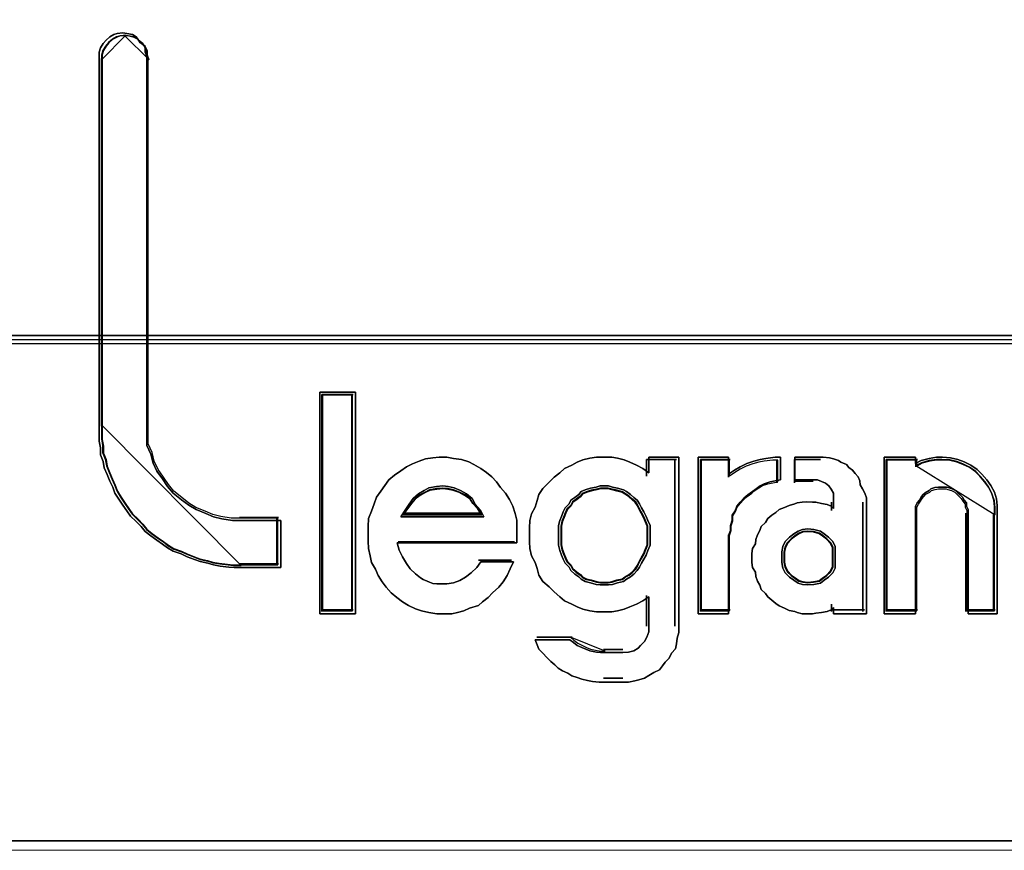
# Model space of a CAD drawing. Header units: millimetres. Extents: x -1290 to 1795, y -4192 to -1311.
# Tile 345 of 656: x 1536.36 to 1538.49, y -3719.4 to -3717.61. Entities that reach past the tile are written whole.
import ezdxf

# ---------------------------------------------------------------- set-up
doc = ezdxf.new("R2010")
doc.units = ezdxf.units.MM
doc.layers.add('30', color=7, linetype='Continuous')
doc.layers.add('45', color=7, linetype='Continuous')
doc.layers.add('Aparatura', color=7, linetype='Continuous', lineweight=13)

# ---------------------------------------------------------------- blocks, each defined once
blk = doc.blocks.new('*U241')
at = {"layer": '30', "color": 7}
for points in [[(764.797637, -586.390201), (117.203183, -586.390201), (117.203183, -587.886334), (117.203183, -589.465585), (117.203183, -592.000698), (764.797637, -592.000698), (764.797637, -589.465585), (764.797637, -587.886334), (764.797637, -586.390201)], [(764.754661, -586.431495), (117.246158, -586.431495), (117.246158, -587.905125), (117.246158, -589.460624), (117.246158, -591.957609), (764.754661, -591.957609), (764.754661, -589.460624), (764.754661, -587.905125), (764.754661, -586.431495)], [(117.203183, -591.914521), (764.797637, -591.914521), (117.203183, -591.914521)]]:
    blk.add_lwpolyline(points, close=True, dxfattribs=at)
blk = doc.blocks.new('*U244')
at = {"layer": '45', "color": 7}
for points in [[(191.095867, -588.770409), (191.144148, -588.805838), (191.168288, -588.853077), (191.168288, -588.900315), (191.186394, -588.947554), (191.186394, -592.939211), (191.186394, -593.039593), (191.186394, -593.139975), (191.22864, -593.234452), (191.25278, -593.328929), (191.295026, -593.417501), (191.355378, -593.500169), (191.409694, -593.582836), (191.470045, -593.653694), (191.560573, -593.724552), (191.639029, -593.7836), (191.717486, -593.830838), (191.820084, -593.872172), (191.904576, -593.907601), (191.995103, -593.93122), (192.109771, -593.948935), (192.212368, -593.948935), (192.628793, -593.948935), (192.628793, -594.456749), (192.212368, -594.456749), (192.127876, -594.456749), (192.067525, -594.450844), (191.976997, -594.439035), (191.904576, -594.427225), (191.844224, -594.40951), (191.759732, -594.391796), (191.699381, -594.368177), (191.620924, -594.338653), (191.554537, -594.309129), (191.470045, -594.279604), (191.409694, -594.244176), (191.355378, -594.202842), (191.295026, -594.161508), (191.22864, -594.11427), (191.168288, -594.067031), (191.126042, -594.013888), (191.071726, -593.960744), (191.011375, -593.901696), (190.969129, -593.842648), (190.926883, -593.7836), (190.884637, -593.718647), (190.842391, -593.653694), (190.81825, -593.588741), (190.788074, -593.523788), (190.757899, -593.45293), (190.727723, -593.382072), (190.715653, -593.311214), (190.685477, -593.240357), (190.685477, -593.163594), (190.673407, -593.092736), (190.673407, -593.015973), (190.673407, -592.939211), (190.673407, -588.947554), (190.673407, -588.900315), (190.685477, -588.853077), (190.715653, -588.805838), (190.745828, -588.770409), (190.788074, -588.734981), (190.83032, -588.711361), (190.866531, -588.699552), (190.926883, -588.693647), (190.969129, -588.699552), (191.02948, -588.711361), (191.071726, -588.734981), (191.095867, -588.770409)], [(191.476014, -593.631679), (191.417652, -593.561571), (191.365127, -593.479779), (191.306765, -593.397988), (191.265912, -593.310353), (191.242567, -593.216877), (191.201714, -593.123401), (191.201714, -593.024082), (191.201714, -592.924763), (191.201714, -588.975386), (191.184205, -588.928648), (191.184205, -588.881909), (191.160861, -588.835171), (191.114171, -588.800117), (191.090826, -588.765064), (191.049973, -588.741695), (190.991611, -588.73001), (190.950758, -588.724168), (190.892396, -588.73001), (190.857379, -588.741695), (190.816526, -588.765064), (190.775673, -588.800117), (190.746492, -588.835171), (190.717311, -588.881909), (190.705638, -588.928648), (190.705638, -588.975386), (190.705638, -592.924763), (190.705638, -593.000713), (190.705638, -593.076662), (190.717311, -593.14677), (190.717311, -593.222719), (190.746492, -593.292827), (190.758164, -593.362934), (190.787345, -593.433041), (190.816526, -593.503149), (190.845707, -593.567414), (190.869051, -593.631679), (190.909905, -593.695944), (190.950758, -593.760209), (190.991611, -593.818631), (191.032465, -593.877054), (191.090826, -593.935477), (191.143352, -593.988057), (191.184205, -594.040638), (191.242567, -594.087376), (191.306765, -594.134114), (191.365127, -594.17501), (191.417652, -594.215906), (191.476014, -594.25096), (191.557721, -594.280171), (191.621919, -594.309382), (191.697789, -594.338594), (191.756151, -594.361963), (191.837858, -594.37949), (191.896219, -594.397017), (191.966254, -594.408701), (192.053796, -594.420386), (192.112158, -594.426228), (192.193865, -594.426228), (192.596561, -594.426228), (192.596561, -593.923792), (192.193865, -593.923792), (192.094649, -593.923792), (191.983762, -593.906265), (191.896219, -593.882896), (191.814513, -593.847843), (191.715298, -593.806947), (191.639427, -593.760209), (191.563557, -593.701786), (191.476014, -593.631679)], [(193.432793, -592.566236), (193.432793, -594.954063), (193.049595, -594.954063), (193.049595, -592.566236), (193.432793, -592.566236)], [(193.432793, -594.954063), (193.432793, -592.566236), (193.049595, -592.566236), (193.049595, -594.954063), (193.432793, -594.954063)], [(193.432793, -592.566236), (193.049595, -592.566236), (193.049595, -594.954063), (193.432793, -594.954063), (193.432793, -592.566236)], [(193.432793, -594.954063), (193.432793, -592.566236), (193.049595, -592.566236), (193.049595, -594.954063), (193.432793, -594.954063)], [(193.072873, -592.589576), (193.072873, -594.930724), (193.072873, -592.589576)], [(193.072873, -592.589576), (193.409515, -592.589576), (193.072873, -592.589576)], [(193.402352, -594.923542), (193.402352, -592.596757), (193.080036, -592.596757), (193.080036, -594.923542), (193.402352, -594.923542)], [(193.402352, -592.596757), (193.080036, -592.596757), (193.080036, -594.923542), (193.402352, -594.923542), (193.402352, -592.596757)], [(193.402352, -594.923542), (193.402352, -592.596757), (193.080036, -592.596757), (193.080036, -594.923542), (193.402352, -594.923542)], [(193.393399, -592.589576), (193.393399, -594.930724), (193.393399, -592.589576)], [(194.491608, -593.278567), (194.576596, -593.290709), (194.655513, -593.314991), (194.710148, -593.345344), (194.782995, -593.387839), (194.8437, -593.430333), (194.904406, -593.478898), (194.95297, -593.533534), (194.995464, -593.594241), (195.050099, -593.654947), (195.092593, -593.721724), (195.129017, -593.794572), (195.153299, -593.87349), (195.171511, -593.946338), (195.171511, -594.025256), (195.171511, -594.110245), (195.171511, -594.189163), (193.884551, -594.189163), (193.902763, -594.268081), (193.939186, -594.340929), (193.98168, -594.413777), (194.024174, -594.468412), (194.078809, -594.523048), (194.133444, -594.565543), (194.163797, -594.583755), (194.206291, -594.601966), (194.230573, -594.614108), (194.266997, -594.626249), (194.309491, -594.63232), (194.351985, -594.63232), (194.376267, -594.63232), (194.418761, -594.63232), (194.491608, -594.620178), (194.558384, -594.595896), (194.619089, -594.559472), (194.679795, -594.510907), (194.740501, -594.456271), (194.782995, -594.395565), (195.135087, -594.395565), (195.098664, -594.468412), (195.068311, -594.54126), (195.025817, -594.608037), (194.977253, -594.668743), (194.910476, -594.72945), (194.861912, -594.778015), (194.801206, -594.82658), (194.758712, -594.863004), (194.661583, -594.893357), (194.600878, -594.92371), (194.534102, -594.941922), (194.473396, -594.954063), (194.376267, -594.954063), (194.309491, -594.954063), (194.224503, -594.941922), (194.145586, -594.92371), (194.078809, -594.899428), (194.005963, -594.863004), (193.939186, -594.82658), (193.878481, -594.778015), (193.817775, -594.72945), (193.76314, -594.668743), (193.720646, -594.608037), (193.678152, -594.54126), (193.647799, -594.474483), (193.605305, -594.401635), (193.593164, -594.328788), (193.574953, -594.249869), (193.568882, -594.170951), (193.568882, -594.092033), (193.568882, -594.013115), (193.574953, -593.928126), (193.605305, -593.849207), (193.635658, -593.770289), (193.659941, -593.697441), (193.708505, -593.630664), (193.750999, -593.569958), (193.793493, -593.509252), (193.854199, -593.460686), (193.920975, -593.412121), (193.98168, -593.369627), (194.048457, -593.339274), (194.121303, -593.308921), (194.188079, -593.284638), (194.266997, -593.272497), (194.333773, -593.266426), (194.418761, -593.266426), (194.491608, -593.278567)], [(194.491608, -593.278567), (194.418761, -593.266426), (194.333773, -593.266426), (194.266997, -593.272497), (194.188079, -593.284638), (194.121303, -593.308921), (194.048457, -593.339274), (193.98168, -593.369627), (193.920975, -593.412121), (193.854199, -593.460686), (193.793493, -593.509252), (193.750999, -593.569958), (193.708505, -593.630664), (193.659941, -593.697441), (193.635658, -593.770289), (193.605305, -593.849207), (193.574953, -593.928126), (193.568882, -594.013115), (193.568882, -594.092033), (193.568882, -594.170951), (193.574953, -594.249869), (193.593164, -594.328788), (193.605305, -594.401635), (193.647799, -594.474483), (193.678152, -594.54126), (193.720646, -594.608037), (193.76314, -594.668743), (193.817775, -594.72945), (193.878481, -594.778015), (193.939186, -594.82658), (194.005963, -594.863004), (194.078809, -594.899428), (194.145586, -594.92371), (194.224503, -594.941922), (194.309491, -594.954063), (194.376267, -594.954063), (194.473396, -594.954063), (194.534102, -594.941922), (194.600878, -594.92371), (194.661583, -594.893357), (194.758712, -594.863004), (194.801206, -594.82658), (194.861912, -594.778015), (194.910476, -594.72945), (194.977253, -594.668743), (195.025817, -594.608037), (195.068311, -594.54126), (195.098664, -594.468412), (195.135087, -594.395565), (194.782995, -594.395565), (194.740501, -594.456271), (194.679795, -594.510907), (194.619089, -594.559472), (194.558384, -594.595896), (194.491608, -594.620178), (194.418761, -594.63232), (194.376267, -594.63232), (194.351985, -594.63232), (194.309491, -594.63232), (194.266997, -594.626249), (194.230573, -594.614108), (194.206291, -594.601966), (194.163797, -594.583755), (194.133444, -594.565543), (194.078809, -594.523048), (194.024174, -594.468412), (193.98168, -594.413777), (193.939186, -594.340929), (193.902763, -594.268081), (193.884551, -594.189163), (195.171511, -594.189163), (195.171511, -594.110245), (195.171511, -594.025256), (195.171511, -593.946338), (195.153299, -593.87349), (195.129017, -593.794572), (195.092593, -593.721724), (195.050099, -593.654947), (194.995464, -593.594241), (194.95297, -593.533534), (194.904406, -593.478898), (194.8437, -593.430333), (194.782995, -593.387839), (194.710148, -593.345344), (194.655513, -593.314991), (194.576596, -593.290709), (194.491608, -593.278567)], [(194.333773, -593.266426), (194.266997, -593.272497), (194.188079, -593.284638), (194.121303, -593.308921), (194.048457, -593.339274), (193.98168, -593.369627), (193.920975, -593.412121), (193.854199, -593.460686), (193.793493, -593.509252), (193.750999, -593.569958), (193.708505, -593.630664), (193.659941, -593.697441), (193.635658, -593.770289), (193.605305, -593.849207), (193.574953, -593.928126), (193.568882, -594.013115), (193.568882, -594.092033), (193.568882, -594.170951), (193.574953, -594.249869), (193.593164, -594.328788), (193.605305, -594.401635), (193.647799, -594.474483), (193.678152, -594.54126), (193.720646, -594.608037), (193.76314, -594.668743), (193.817775, -594.72945), (193.878481, -594.778015), (193.939186, -594.82658), (194.005963, -594.863004), (194.078809, -594.899428), (194.145586, -594.92371), (194.224503, -594.941922), (194.309491, -594.954063), (194.376267, -594.954063), (194.473396, -594.954063), (194.534102, -594.941922), (194.600878, -594.92371), (194.661583, -594.893357), (194.758712, -594.863004), (194.801206, -594.82658), (194.861912, -594.778015), (194.910476, -594.72945), (194.977253, -594.668743), (195.025817, -594.608037), (195.068311, -594.54126), (195.098664, -594.468412), (195.135087, -594.395565), (194.782995, -594.395565), (194.740501, -594.456271), (194.679795, -594.510907), (194.619089, -594.559472), (194.558384, -594.595896), (194.491608, -594.620178), (194.418761, -594.63232), (194.376267, -594.63232), (194.351985, -594.63232), (194.309491, -594.63232), (194.266997, -594.626249), (194.230573, -594.614108), (194.206291, -594.601966), (194.163797, -594.583755), (194.133444, -594.565543), (194.078809, -594.523048), (194.024174, -594.468412), (193.98168, -594.413777), (193.939186, -594.340929), (193.902763, -594.268081), (193.884551, -594.189163), (195.171511, -594.189163), (195.171511, -594.110245), (195.171511, -594.025256), (195.171511, -593.946338), (195.153299, -593.87349), (195.129017, -593.794572), (195.092593, -593.721724), (195.050099, -593.654947), (194.995464, -593.594241), (194.95297, -593.533534), (194.904406, -593.478898), (194.8437, -593.430333), (194.782995, -593.387839), (194.710148, -593.345344), (194.655513, -593.314991), (194.576596, -593.290709), (194.491608, -593.278567), (194.418761, -593.266426), (194.333773, -593.266426)], [(194.024174, -594.468412), (193.98168, -594.413777), (193.939186, -594.340929), (193.902763, -594.268081), (193.884551, -594.189163), (195.171511, -594.189163), (195.171511, -594.110245), (195.171511, -594.025256), (195.171511, -593.946338), (195.153299, -593.87349), (195.129017, -593.794572), (195.092593, -593.721724), (195.050099, -593.654947), (194.995464, -593.594241), (194.95297, -593.533534), (194.904406, -593.478898), (194.8437, -593.430333), (194.782995, -593.387839), (194.710148, -593.345344), (194.655513, -593.314991), (194.576596, -593.290709), (194.491608, -593.278567), (194.418761, -593.266426), (194.333773, -593.266426), (194.266997, -593.272497), (194.188079, -593.284638), (194.121303, -593.308921), (194.048457, -593.339274), (193.98168, -593.369627), (193.920975, -593.412121), (193.854199, -593.460686), (193.793493, -593.509252), (193.750999, -593.569958), (193.708505, -593.630664), (193.659941, -593.697441), (193.635658, -593.770289), (193.605305, -593.849207), (193.574953, -593.928126), (193.568882, -594.013115), (193.568882, -594.092033), (193.568882, -594.170951), (193.574953, -594.249869), (193.593164, -594.328788), (193.605305, -594.401635), (193.647799, -594.474483), (193.678152, -594.54126), (193.720646, -594.608037), (193.76314, -594.668743), (193.817775, -594.72945), (193.878481, -594.778015), (193.939186, -594.82658), (194.005963, -594.863004), (194.078809, -594.899428), (194.145586, -594.92371), (194.224503, -594.941922), (194.309491, -594.954063), (194.376267, -594.954063), (194.473396, -594.954063), (194.534102, -594.941922), (194.600878, -594.92371), (194.661583, -594.893357), (194.758712, -594.863004), (194.801206, -594.82658), (194.861912, -594.778015), (194.910476, -594.72945), (194.977253, -594.668743), (195.025817, -594.608037), (195.068311, -594.54126), (195.098664, -594.468412), (195.135087, -594.395565), (194.782995, -594.395565), (194.740501, -594.456271), (194.679795, -594.510907), (194.619089, -594.559472), (194.558384, -594.595896), (194.491608, -594.620178), (194.418761, -594.63232), (194.376267, -594.63232), (194.351985, -594.63232), (194.309491, -594.63232), (194.266997, -594.626249), (194.230573, -594.614108), (194.206291, -594.601966), (194.163797, -594.583755), (194.133444, -594.565543), (194.078809, -594.523048), (194.024174, -594.468412)], [(195.823948, -595.294204), (195.872545, -595.318201), (195.915068, -595.336199), (195.957591, -595.354197), (196.030487, -595.366196), (196.07301, -595.372195), (196.115533, -595.372195), (196.315997, -595.372195), (196.376744, -595.366196), (196.431416, -595.354197), (196.480014, -595.324201), (196.504312, -595.294204), (196.546835, -595.252209), (196.571134, -595.204214), (196.595433, -595.15022), (196.595433, -595.096226), (196.595433, -594.772261), (196.528611, -594.814257), (196.46179, -594.850253), (196.388893, -594.880249), (196.328147, -594.904247), (196.25525, -594.922245), (196.194504, -594.934243), (196.115533, -594.934243), (196.030487, -594.934243), (195.957591, -594.922245), (195.884695, -594.904247), (195.823948, -594.880249), (195.763201, -594.850253), (195.68423, -594.814257), (195.635633, -594.772261), (195.574886, -594.718267), (195.520214, -594.664273), (195.453392, -594.60428), (195.410869, -594.538287), (195.392645, -594.466295), (195.368347, -594.400302), (195.331899, -594.32831), (195.313674, -594.250318), (195.3076, -594.178326), (195.3076, -594.100335), (195.3076, -594.028343), (195.313674, -593.950351), (195.331899, -593.878359), (195.368347, -593.806367), (195.392645, -593.734375), (195.410869, -593.668382), (195.453392, -593.602389), (195.520214, -593.536396), (195.574886, -593.482402), (195.635633, -593.434408), (195.68423, -593.386413), (195.763201, -593.350417), (195.823948, -593.32042), (195.884695, -593.296423), (195.957591, -593.278425), (196.030487, -593.266426), (196.115533, -593.266426), (196.194504, -593.266426), (196.25525, -593.278425), (196.328147, -593.296423), (196.388893, -593.32042), (196.46179, -593.350417), (196.528611, -593.386413), (196.595433, -593.434408), (196.595433, -593.266426), (196.917391, -593.266426), (196.917391, -595.096226), (196.917391, -595.156219), (196.899167, -595.216213), (196.893092, -595.276206), (196.880943, -595.3302), (196.83842, -595.378195), (196.814121, -595.432189), (196.771599, -595.474184), (196.741225, -595.51618), (196.710852, -595.558175), (196.650105, -595.588172), (196.595433, -595.618168), (196.546835, -595.648165), (196.486088, -595.666163), (196.443566, -595.678162), (196.376744, -595.690161), (196.315997, -595.690161), (196.115533, -595.690161), (196.060861, -595.690161), (195.987964, -595.684161), (195.933292, -595.672163), (195.872545, -595.660164), (195.823948, -595.642166), (195.763201, -595.624168), (195.720678, -595.594171), (195.666006, -595.570174), (195.617409, -595.540177), (195.580961, -595.504181), (195.538438, -595.468185), (195.495915, -595.42619), (195.453392, -595.378195), (195.410869, -595.336199), (195.392645, -595.288205), (195.368347, -595.234211), (195.744977, -595.234211), (195.781425, -595.264207), (195.823948, -595.294204)], [(196.917391, -595.096226), (196.917391, -593.266426), (196.595433, -593.266426), (196.595433, -593.434408), (196.528611, -593.386413), (196.46179, -593.350417), (196.388893, -593.32042), (196.328147, -593.296423), (196.25525, -593.278425), (196.194504, -593.266426), (196.115533, -593.266426), (196.030487, -593.266426), (195.957591, -593.278425), (195.884695, -593.296423), (195.823948, -593.32042), (195.763201, -593.350417), (195.68423, -593.386413), (195.635633, -593.434408), (195.574886, -593.482402), (195.520214, -593.536396), (195.453392, -593.602389), (195.410869, -593.668382), (195.392645, -593.734375), (195.368347, -593.806367), (195.331899, -593.878359), (195.313674, -593.950351), (195.3076, -594.028343), (195.3076, -594.100335), (195.3076, -594.178326), (195.313674, -594.250318), (195.331899, -594.32831), (195.368347, -594.400302), (195.392645, -594.466295), (195.410869, -594.538287), (195.453392, -594.60428), (195.520214, -594.664273), (195.574886, -594.718267), (195.635633, -594.772261), (195.68423, -594.814257), (195.763201, -594.850253), (195.823948, -594.880249), (195.884695, -594.904247), (195.957591, -594.922245), (196.030487, -594.934243), (196.115533, -594.934243), (196.194504, -594.934243), (196.25525, -594.922245), (196.328147, -594.904247), (196.388893, -594.880249), (196.46179, -594.850253), (196.528611, -594.814257), (196.595433, -594.772261), (196.595433, -595.096226), (196.595433, -595.15022), (196.571134, -595.204214), (196.546835, -595.252209), (196.504312, -595.294204), (196.480014, -595.324201), (196.431416, -595.354197), (196.376744, -595.366196), (196.315997, -595.372195), (196.115533, -595.372195), (196.07301, -595.372195), (196.030487, -595.366196), (195.957591, -595.354197), (195.915068, -595.336199), (195.872545, -595.318201), (195.823948, -595.294204), (195.781425, -595.264207), (195.744977, -595.234211), (195.368347, -595.234211), (195.392645, -595.288205), (195.410869, -595.336199), (195.453392, -595.378195), (195.495915, -595.42619), (195.538438, -595.468185), (195.580961, -595.504181), (195.617409, -595.540177), (195.666006, -595.570174), (195.720678, -595.594171), (195.763201, -595.624168), (195.823948, -595.642166), (195.872545, -595.660164), (195.933292, -595.672163), (195.987964, -595.684161), (196.060861, -595.690161), (196.115533, -595.690161), (196.315997, -595.690161), (196.376744, -595.690161), (196.443566, -595.678162), (196.486088, -595.666163), (196.546835, -595.648165), (196.595433, -595.618168), (196.650105, -595.588172), (196.710852, -595.558175), (196.741225, -595.51618), (196.771599, -595.474184), (196.814121, -595.432189), (196.83842, -595.378195), (196.880943, -595.3302), (196.893092, -595.276206), (196.899167, -595.216213), (196.917391, -595.156219), (196.917391, -595.096226)], [(196.568215, -593.289766), (196.568215, -593.471097), (196.568215, -593.289766)], [(196.568215, -593.289766), (196.894113, -593.289766), (196.568215, -593.289766)], [(196.876206, -593.289766), (196.876206, -595.088715), (196.876206, -593.289766)], [(197.126897, -593.266426), (197.453785, -593.266426), (197.453785, -593.448545), (197.516648, -593.406051), (197.579511, -593.369627), (197.648661, -593.333203), (197.724096, -593.308921), (197.793246, -593.290709), (197.856109, -593.278567), (197.95669, -593.266426), (198.013267, -593.266426), (198.013267, -593.509252), (197.95669, -593.521393), (197.900113, -593.533534), (197.83725, -593.551746), (197.793246, -593.576029), (197.749241, -593.606382), (197.711524, -593.636735), (197.661233, -593.673159), (197.617229, -593.709583), (197.579511, -593.752077), (197.541793, -593.794572), (197.522934, -593.843137), (197.491503, -593.891702), (197.491503, -593.946338), (197.472644, -594.000973), (197.472644, -594.055609), (197.453785, -594.110245), (197.453785, -594.954063), (197.126897, -594.954063), (197.126897, -593.266426)], [(197.711524, -593.636735), (197.749241, -593.606382), (197.793246, -593.576029), (197.83725, -593.551746), (197.900113, -593.533534), (197.95669, -593.521393), (198.013267, -593.509252), (198.013267, -593.266426), (197.95669, -593.266426), (197.856109, -593.278567), (197.793246, -593.290709), (197.724096, -593.308921), (197.648661, -593.333203), (197.579511, -593.369627), (197.516648, -593.406051), (197.453785, -593.448545), (197.453785, -593.266426), (197.126897, -593.266426), (197.126897, -594.954063), (197.453785, -594.954063), (197.453785, -594.110245), (197.472644, -594.055609), (197.472644, -594.000973), (197.491503, -593.946338), (197.491503, -593.891702), (197.522934, -593.843137), (197.541793, -593.794572), (197.579511, -593.752077), (197.617229, -593.709583), (197.661233, -593.673159), (197.711524, -593.636735)], [(197.150175, -593.289766), (197.150175, -594.930724), (197.150175, -593.289766)], [(197.150175, -593.289766), (197.470701, -593.289766), (197.150175, -593.289766)], [(197.702418, -593.653862), (197.737469, -593.624607), (197.778362, -593.595351), (197.819255, -593.571947), (197.877673, -593.554394), (197.930249, -593.542692), (197.982826, -593.53099), (197.982826, -593.296947), (197.930249, -593.296947), (197.83678, -593.308649), (197.778362, -593.320351), (197.714102, -593.337905), (197.644, -593.361309), (197.57974, -593.396415), (197.521321, -593.431522), (197.462903, -593.472479), (197.462903, -593.296947), (197.159128, -593.296947), (197.159128, -594.923542), (197.462903, -594.923542), (197.462903, -594.110245), (197.480429, -594.057585), (197.480429, -594.004926), (197.497954, -593.952266), (197.497954, -593.899607), (197.527163, -593.852798), (197.544689, -593.80599), (197.57974, -593.765032), (197.614791, -593.724075), (197.655683, -593.688968), (197.702418, -593.653862)], [(197.454585, -593.289766), (197.454585, -593.481869), (197.454585, -593.289766)], [(198.940821, -593.746006), (198.940821, -594.954063), (198.584296, -594.954063), (198.584296, -594.887286), (198.559708, -594.911569), (198.516679, -594.929781), (198.455209, -594.941922), (198.393739, -594.947993), (198.356857, -594.954063), (198.28924, -594.954063), (198.246211, -594.954063), (198.190888, -594.941922), (198.1663, -594.929781), (198.10483, -594.91764), (198.055654, -594.893357), (198.000331, -594.869075), (197.963449, -594.844792), (197.92042, -594.808368), (197.877391, -594.771944), (197.852803, -594.73552), (197.803627, -594.693026), (197.791333, -594.644461), (197.766745, -594.601966), (197.748304, -594.553401), (197.742157, -594.504836), (197.711422, -594.456271), (197.705275, -594.401635), (197.705275, -594.35307), (197.705275, -594.304505), (197.711422, -594.249869), (197.742157, -594.201304), (197.748304, -594.152739), (197.766745, -594.104174), (197.791333, -594.055609), (197.803627, -594.013115), (197.852803, -593.97062), (197.877391, -593.928126), (197.92042, -593.891702), (197.963449, -593.861349), (198.000331, -593.830995), (198.055654, -593.806713), (198.10483, -593.788501), (198.1663, -593.770289), (198.190888, -593.758148), (198.246211, -593.752077), (198.28924, -593.746006), (198.356857, -593.752077), (198.393739, -593.752077), (198.455209, -593.764218), (198.516679, -593.77636), (198.559708, -593.794572), (198.584296, -593.818854), (198.584296, -593.746006), (198.584296, -593.703512), (198.584296, -593.654947), (198.559708, -593.612452), (198.53512, -593.576029), (198.498238, -593.545675), (198.455209, -593.527463), (198.41218, -593.509252), (198.356857, -593.509252), (198.1663, -593.509252), (198.1663, -593.266426), (198.442915, -593.266426), (198.47365, -593.266426), (198.541267, -593.272497), (198.584296, -593.284638), (198.639619, -593.30285), (198.664207, -593.321062), (198.725677, -593.345344), (198.750265, -593.375698), (198.787147, -593.406051), (198.817882, -593.442475), (198.848617, -593.478898), (198.867058, -593.521393), (198.873205, -593.563887), (198.897792, -593.606382), (198.92238, -593.654947), (198.940821, -593.703512), (198.940821, -593.746006)], [(198.750265, -593.375698), (198.725677, -593.345344), (198.664207, -593.321062), (198.639619, -593.30285), (198.584296, -593.284638), (198.541267, -593.272497), (198.47365, -593.266426), (198.442915, -593.266426), (198.1663, -593.266426), (198.1663, -593.509252), (198.356857, -593.509252), (198.41218, -593.509252), (198.455209, -593.527463), (198.498238, -593.545675), (198.53512, -593.576029), (198.559708, -593.612452), (198.584296, -593.654947), (198.584296, -593.703512), (198.584296, -593.746006), (198.584296, -593.818854), (198.559708, -593.794572), (198.516679, -593.77636), (198.455209, -593.764218), (198.393739, -593.752077), (198.356857, -593.752077), (198.28924, -593.746006), (198.246211, -593.752077), (198.190888, -593.758148), (198.1663, -593.770289), (198.10483, -593.788501), (198.055654, -593.806713), (198.000331, -593.830995), (197.963449, -593.861349), (197.92042, -593.891702), (197.877391, -593.928126), (197.852803, -593.97062), (197.803627, -594.013115), (197.791333, -594.055609), (197.766745, -594.104174), (197.748304, -594.152739), (197.742157, -594.201304), (197.711422, -594.249869), (197.705275, -594.304505), (197.705275, -594.35307), (197.705275, -594.401635), (197.711422, -594.456271), (197.742157, -594.504836), (197.748304, -594.553401), (197.766745, -594.601966), (197.791333, -594.644461), (197.803627, -594.693026), (197.852803, -594.73552), (197.877391, -594.771944), (197.92042, -594.808368), (197.963449, -594.844792), (198.000331, -594.869075), (198.055654, -594.893357), (198.10483, -594.91764), (198.1663, -594.929781), (198.190888, -594.941922), (198.246211, -594.954063), (198.28924, -594.954063), (198.356857, -594.954063), (198.393739, -594.947993), (198.455209, -594.941922), (198.516679, -594.929781), (198.559708, -594.911569), (198.584296, -594.887286), (198.584296, -594.954063), (198.940821, -594.954063), (198.940821, -593.746006), (198.940821, -593.703512), (198.92238, -593.654947), (198.897792, -593.606382), (198.873205, -593.563887), (198.867058, -593.521393), (198.848617, -593.478898), (198.817882, -593.442475), (198.787147, -593.406051), (198.750265, -593.375698)], [(197.973872, -593.289766), (197.973872, -593.541116), (197.973872, -593.289766)], [(198.165472, -593.289766), (198.165472, -593.541116), (198.165472, -593.289766)], [(198.444812, -593.289766), (198.165472, -593.289766), (198.444812, -593.289766)], [(199.46757, -593.333203), (199.529157, -593.30285), (199.61538, -593.278567), (199.695443, -593.266426), (199.757031, -593.266426), (199.843253, -593.272497), (199.923317, -593.290709), (199.991063, -593.314991), (200.064968, -593.351415), (200.132714, -593.39998), (200.181984, -593.448545), (200.237412, -593.509252), (200.280523, -593.569958), (200.317476, -593.642806), (200.342111, -593.715653), (200.34827, -593.788501), (200.34827, -593.867419), (200.34827, -594.954063), (200.034174, -594.954063), (200.034174, -593.867419), (200.034174, -593.830995), (200.015698, -593.794572), (200.015698, -593.758148), (199.991063, -593.727795), (199.972587, -593.697441), (199.947952, -593.673159), (199.923317, -593.648876), (199.898682, -593.624594), (199.861729, -593.606382), (199.818618, -593.594241), (199.800142, -593.58817), (199.750872, -593.58817), (199.71392, -593.58817), (199.676967, -593.594241), (199.633856, -593.606382), (199.61538, -593.624594), (199.572269, -593.648876), (199.547634, -593.673159), (199.529157, -593.697441), (199.510681, -593.727795), (199.486046, -593.758148), (199.46757, -593.794572), (199.46757, -593.830995), (199.46757, -593.867419), (199.46757, -594.954063), (199.128839, -594.954063), (199.128839, -593.266426), (199.46757, -593.266426), (199.46757, -593.333203)], [(200.280523, -593.569958), (200.237412, -593.509252), (200.181984, -593.448545), (200.132714, -593.39998), (200.064968, -593.351415), (199.991063, -593.314991), (199.923317, -593.290709), (199.843253, -593.272497), (199.757031, -593.266426), (199.695443, -593.266426), (199.61538, -593.278567), (199.529157, -593.30285), (199.46757, -593.333203), (199.46757, -593.266426), (199.128839, -593.266426), (199.128839, -594.954063), (199.46757, -594.954063), (199.46757, -593.867419), (199.46757, -593.830995), (199.46757, -593.794572), (199.486046, -593.758148), (199.510681, -593.727795), (199.529157, -593.697441), (199.547634, -593.673159), (199.572269, -593.648876), (199.61538, -593.624594), (199.633856, -593.606382), (199.676967, -593.594241), (199.71392, -593.58817), (199.750872, -593.58817), (199.800142, -593.58817), (199.818618, -593.594241), (199.861729, -593.606382), (199.898682, -593.624594), (199.923317, -593.648876), (199.947952, -593.673159), (199.972587, -593.697441), (199.991063, -593.727795), (200.015698, -593.758148), (200.015698, -593.794572), (200.034174, -593.830995), (200.034174, -593.867419), (200.034174, -594.954063), (200.34827, -594.954063), (200.34827, -593.867419), (200.34827, -593.788501), (200.342111, -593.715653), (200.317476, -593.642806), (200.280523, -593.569958)], [(199.152118, -593.289766), (199.152118, -594.930724), (199.152118, -593.289766)], [(199.152118, -593.289766), (199.49055, -593.289766), (199.152118, -593.289766)], [(200.253465, -593.5895), (200.212506, -593.53099), (200.159845, -593.472479), (200.113035, -593.425671), (200.048671, -593.378862), (199.978456, -593.343756), (199.914092, -593.320351), (199.838026, -593.302798), (199.756108, -593.296947), (199.697596, -593.296947), (199.621529, -593.308649), (199.539612, -593.332054), (199.481099, -593.361309), (199.481099, -593.296947), (199.15928, -593.296947), (199.15928, -594.923542), (199.481099, -594.923542), (199.481099, -593.876202), (199.481099, -593.841096), (199.481099, -593.80599), (199.498653, -593.770883), (199.522058, -593.741628), (199.539612, -593.712373), (199.557166, -593.688968), (199.580571, -593.665564), (199.621529, -593.64216), (199.639083, -593.624607), (199.680042, -593.612904), (199.715149, -593.607053), (199.750257, -593.607053), (199.797067, -593.607053), (199.814621, -593.612904), (199.85558, -593.624607), (199.890687, -593.64216), (199.914092, -593.665564), (199.937497, -593.688968), (199.960902, -593.712373), (199.978456, -593.741628), (200.001861, -593.770883), (200.001861, -593.80599), (200.019415, -593.841096), (200.019415, -593.876202), (200.019415, -594.923542), (200.317829, -594.923542), (200.317829, -593.876202), (200.317829, -593.800138), (200.311977, -593.729926), (200.288572, -593.659713), (200.253465, -593.5895)], [(200.324991, -593.885825), (200.324991, -593.807554), (200.319031, -593.735305), (200.295189, -593.663055), (200.259426, -593.590806), (200.217703, -593.530598), (200.164058, -593.47039), (200.116375, -593.422223), (200.050809, -593.374057), (199.979284, -593.337932), (199.913719, -593.313849), (199.836232, -593.295787), (199.752786, -593.289766), (199.693181, -593.289766), (199.615695, -593.301807), (199.532248, -593.325891), (199.472643, -593.355995), (200.324991, -593.885825)], [(199.472643, -593.289766), (199.472643, -593.370557), (199.472643, -593.289766)], [(198.165472, -593.523162), (198.364233, -593.523162), (198.165472, -593.523162)], [(194.816963, -593.909165), (194.779208, -593.83657), (194.722575, -593.771234), (194.691113, -593.713158), (194.628188, -593.662342), (194.565263, -593.626044), (194.496046, -593.597006), (194.433121, -593.582487), (194.376489, -593.575228), (194.307272, -593.582487), (194.225469, -593.597006), (194.175129, -593.626044), (194.112205, -593.662342), (194.055572, -593.713158), (194.011525, -593.771234), (193.967477, -593.83657), (193.92343, -593.909165), (194.816963, -593.909165)], [(194.376489, -593.575228), (194.433121, -593.582487), (194.496046, -593.597006), (194.565263, -593.626044), (194.628188, -593.662342), (194.691113, -593.713158), (194.722575, -593.771234), (194.779208, -593.83657), (194.816963, -593.909165), (193.92343, -593.909165), (193.967477, -593.83657), (194.011525, -593.771234), (194.055572, -593.713158), (194.112205, -593.662342), (194.175129, -593.626044), (194.225469, -593.597006), (194.307272, -593.582487), (194.376489, -593.575228)], [(194.376489, -593.575228), (194.433121, -593.582487), (194.496046, -593.597006), (194.565263, -593.626044), (194.628188, -593.662342), (194.691113, -593.713158), (194.722575, -593.771234), (194.779208, -593.83657), (194.816963, -593.909165), (193.92343, -593.909165), (193.967477, -593.83657), (194.011525, -593.771234), (194.055572, -593.713158), (194.112205, -593.662342), (194.175129, -593.626044), (194.225469, -593.597006), (194.307272, -593.582487), (194.376489, -593.575228)], [(194.816963, -593.909165), (193.92343, -593.909165), (193.967477, -593.83657), (194.011525, -593.771234), (194.055572, -593.713158), (194.112205, -593.662342), (194.175129, -593.626044), (194.225469, -593.597006), (194.307272, -593.582487), (194.376489, -593.575228), (194.433121, -593.582487), (194.496046, -593.597006), (194.565263, -593.626044), (194.628188, -593.662342), (194.691113, -593.713158), (194.722575, -593.771234), (194.779208, -593.83657), (194.816963, -593.909165)], [(194.793684, -593.885825), (194.757897, -593.823378), (194.704215, -593.767175), (194.674392, -593.717217), (194.614746, -593.673504), (194.5551, -593.642281), (194.489489, -593.617302), (194.429843, -593.604812), (194.376161, -593.598567), (194.31055, -593.604812), (194.23301, -593.617302), (194.185293, -593.642281), (194.125647, -593.673504), (194.071965, -593.717217), (194.030213, -593.767175), (193.988461, -593.823378), (193.946708, -593.885825), (194.793684, -593.885825)], [(194.784731, -593.876848), (194.7497, -593.818304), (194.697153, -593.765614), (194.667961, -593.718778), (194.609576, -593.677797), (194.55119, -593.648525), (194.486967, -593.625108), (194.428582, -593.613399), (194.376035, -593.607544), (194.311811, -593.613399), (194.235911, -593.625108), (194.189202, -593.648525), (194.130817, -593.677797), (194.078271, -593.718778), (194.037401, -593.765614), (193.996531, -593.818304), (193.955662, -593.876848), (194.784731, -593.876848)], [(196.607609, -594.109347), (196.607609, -594.053451), (196.607609, -594.003765), (196.582676, -593.947869), (196.563976, -593.904394), (196.539043, -593.854709), (196.51411, -593.811234), (196.49541, -593.767759), (196.470477, -593.730495), (196.433078, -593.699442), (196.395678, -593.668388), (196.352045, -593.637335), (196.320879, -593.618703), (196.258546, -593.600071), (196.202447, -593.587649), (196.158814, -593.575228), (196.115181, -593.575228), (196.071549, -593.575228), (196.027916, -593.587649), (195.965583, -593.600071), (195.909484, -593.618703), (195.865851, -593.637335), (195.840918, -593.668388), (195.797285, -593.699442), (195.753652, -593.730495), (195.734952, -593.767759), (195.691319, -593.811234), (195.67262, -593.854709), (195.65392, -593.904394), (195.63522, -593.947869), (195.622754, -594.003765), (195.622754, -594.053451), (195.622754, -594.109347), (195.622754, -594.165243), (195.622754, -594.214929), (195.63522, -594.270825), (195.65392, -594.320511), (195.67262, -594.363985), (195.691319, -594.40746), (195.734952, -594.450935), (195.753652, -594.488199), (195.797285, -594.525463), (195.840918, -594.556517), (195.865851, -594.581359), (195.909484, -594.606202), (195.965583, -594.618624), (196.027916, -594.637256), (196.071549, -594.643466), (196.115181, -594.643466), (196.158814, -594.643466), (196.202447, -594.637256), (196.258546, -594.618624), (196.320879, -594.606202), (196.352045, -594.581359), (196.395678, -594.556517), (196.433078, -594.525463), (196.470477, -594.488199), (196.49541, -594.450935), (196.51411, -594.40746), (196.539043, -594.363985), (196.563976, -594.320511), (196.582676, -594.270825), (196.607609, -594.214929), (196.607609, -594.165243), (196.607609, -594.109347)], [(196.115181, -593.575228), (196.158814, -593.575228), (196.202447, -593.587649), (196.258546, -593.600071), (196.320879, -593.618703), (196.352045, -593.637335), (196.395678, -593.668388), (196.433078, -593.699442), (196.470477, -593.730495), (196.49541, -593.767759), (196.51411, -593.811234), (196.539043, -593.854709), (196.563976, -593.904394), (196.582676, -593.947869), (196.607609, -594.003765), (196.607609, -594.053451), (196.607609, -594.109347), (196.607609, -594.165243), (196.607609, -594.214929), (196.582676, -594.270825), (196.563976, -594.320511), (196.539043, -594.363985), (196.51411, -594.40746), (196.49541, -594.450935), (196.470477, -594.488199), (196.433078, -594.525463), (196.395678, -594.556517), (196.352045, -594.581359), (196.320879, -594.606202), (196.258546, -594.618624), (196.202447, -594.637256), (196.158814, -594.643466), (196.115181, -594.643466), (196.071549, -594.643466), (196.027916, -594.637256), (195.965583, -594.618624), (195.909484, -594.606202), (195.865851, -594.581359), (195.840918, -594.556517), (195.797285, -594.525463), (195.753652, -594.488199), (195.734952, -594.450935), (195.691319, -594.40746), (195.67262, -594.363985), (195.65392, -594.320511), (195.63522, -594.270825), (195.622754, -594.214929), (195.622754, -594.165243), (195.622754, -594.109347), (195.622754, -594.053451), (195.622754, -594.003765), (195.63522, -593.947869), (195.65392, -593.904394), (195.67262, -593.854709), (195.691319, -593.811234), (195.734952, -593.767759), (195.753652, -593.730495), (195.797285, -593.699442), (195.840918, -593.668388), (195.865851, -593.637335), (195.909484, -593.618703), (195.965583, -593.600071), (196.027916, -593.587649), (196.071549, -593.575228), (196.115181, -593.575228)], [(196.582676, -593.947869), (196.607609, -594.003765), (196.607609, -594.053451), (196.607609, -594.109347), (196.607609, -594.165243), (196.607609, -594.214929), (196.582676, -594.270825), (196.563976, -594.320511), (196.539043, -594.363985), (196.51411, -594.40746), (196.49541, -594.450935), (196.470477, -594.488199), (196.433078, -594.525463), (196.395678, -594.556517), (196.352045, -594.581359), (196.320879, -594.606202), (196.258546, -594.618624), (196.202447, -594.637256), (196.158814, -594.643466), (196.115181, -594.643466), (196.071549, -594.643466), (196.027916, -594.637256), (195.965583, -594.618624), (195.909484, -594.606202), (195.865851, -594.581359), (195.840918, -594.556517), (195.797285, -594.525463), (195.753652, -594.488199), (195.734952, -594.450935), (195.691319, -594.40746), (195.67262, -594.363985), (195.65392, -594.320511), (195.63522, -594.270825), (195.622754, -594.214929), (195.622754, -594.165243), (195.622754, -594.109347), (195.622754, -594.053451), (195.622754, -594.003765), (195.63522, -593.947869), (195.65392, -593.904394), (195.67262, -593.854709), (195.691319, -593.811234), (195.734952, -593.767759), (195.753652, -593.730495), (195.797285, -593.699442), (195.840918, -593.668388), (195.865851, -593.637335), (195.909484, -593.618703), (195.965583, -593.600071), (196.027916, -593.587649), (196.071549, -593.575228), (196.115181, -593.575228), (196.158814, -593.575228), (196.202447, -593.587649), (196.258546, -593.600071), (196.320879, -593.618703), (196.352045, -593.637335), (196.395678, -593.668388), (196.433078, -593.699442), (196.470477, -593.730495), (196.49541, -593.767759), (196.51411, -593.811234), (196.539043, -593.854709), (196.563976, -593.904394), (196.582676, -593.947869)], [(196.115181, -594.620127), (196.156752, -594.620127), (196.198322, -594.614187), (196.251769, -594.596369), (196.311155, -594.584491), (196.340848, -594.560734), (196.382418, -594.536977), (196.41805, -594.50728), (196.453682, -594.471644), (196.477436, -594.436008), (196.495252, -594.394433), (196.519006, -594.352858), (196.542761, -594.311283), (196.560576, -594.263769), (196.584331, -594.210315), (196.584331, -594.162801), (196.584331, -594.109347), (196.584331, -594.055893), (196.584331, -594.008379), (196.560576, -593.954925), (196.542761, -593.91335), (196.519006, -593.865836), (196.495252, -593.824261), (196.477436, -593.782686), (196.453682, -593.74705), (196.41805, -593.717353), (196.382418, -593.687657), (196.340848, -593.65796), (196.311155, -593.640143), (196.251769, -593.622325), (196.198322, -593.610446), (196.156752, -593.598567), (196.115181, -593.598567), (196.073611, -593.598567), (196.032041, -593.610446), (195.972655, -593.622325), (195.919208, -593.640143), (195.877637, -593.65796), (195.853883, -593.687657), (195.812313, -593.717353), (195.770743, -593.74705), (195.752927, -593.782686), (195.711357, -593.824261), (195.693541, -593.865836), (195.675725, -593.91335), (195.657909, -593.954925), (195.646032, -594.008379), (195.646032, -594.055893), (195.646032, -594.109347), (195.646032, -594.162801), (195.646032, -594.210315), (195.657909, -594.263769), (195.675725, -594.311283), (195.693541, -594.352858), (195.711357, -594.394433), (195.752927, -594.436008), (195.770743, -594.471644), (195.812313, -594.50728), (195.853883, -594.536977), (195.877637, -594.560734), (195.919208, -594.584491), (195.972655, -594.596369), (196.032041, -594.614187), (196.073611, -594.620127), (196.115181, -594.620127)], [(196.577168, -594.110245), (196.577168, -594.057637), (196.577168, -594.010874), (196.553776, -593.958266), (196.536233, -593.917348), (196.512841, -593.870585), (196.489449, -593.829668), (196.471905, -593.78875), (196.448514, -593.753678), (196.413426, -593.724451), (196.378338, -593.695225), (196.337403, -593.665998), (196.308163, -593.648462), (196.249684, -593.630926), (196.197052, -593.619235), (196.156117, -593.607544), (196.115181, -593.607544), (196.074246, -593.607544), (196.03331, -593.619235), (195.974831, -593.630926), (195.9222, -593.648462), (195.881264, -593.665998), (195.857872, -593.695225), (195.816937, -593.724451), (195.776001, -593.753678), (195.758457, -593.78875), (195.717522, -593.829668), (195.699978, -593.870585), (195.682434, -593.917348), (195.66489, -593.958266), (195.653195, -594.010874), (195.653195, -594.057637), (195.653195, -594.110245), (195.653195, -594.162853), (195.653195, -594.209616), (195.66489, -594.262224), (195.682434, -594.308987), (195.699978, -594.349904), (195.717522, -594.390822), (195.758457, -594.431739), (195.776001, -594.466811), (195.816937, -594.501884), (195.857872, -594.53111), (195.881264, -594.554492), (195.9222, -594.577873), (195.974831, -594.589564), (196.03331, -594.6071), (196.074246, -594.612945), (196.115181, -594.612945), (196.156117, -594.612945), (196.197052, -594.6071), (196.249684, -594.589564), (196.308163, -594.577873), (196.337403, -594.554492), (196.378338, -594.53111), (196.413426, -594.501884), (196.448514, -594.466811), (196.471905, -594.431739), (196.489449, -594.390822), (196.512841, -594.349904), (196.536233, -594.308987), (196.553776, -594.262224), (196.577168, -594.209616), (196.577168, -594.162853), (196.577168, -594.110245)], [(198.562995, -593.751173), (198.562995, -593.839146), (198.562995, -593.751173)], [(198.901427, -593.751173), (198.901427, -594.930724), (198.901427, -593.751173)], [(193.946708, -593.867871), (194.793684, -593.867871), (193.946708, -593.867871)], [(199.472643, -593.867871), (199.472643, -594.930724), (199.472643, -593.867871)], [(200.009837, -593.867871), (200.009837, -594.930724), (200.009837, -593.867871)], [(200.307085, -593.867871), (200.307085, -594.930724), (200.307085, -593.867871)], [(198.602389, -594.344201), (198.602389, -594.285649), (198.602389, -594.227098), (198.576181, -594.175051), (198.530316, -594.129511), (198.484451, -594.090476), (198.445138, -594.064453), (198.373064, -594.044936), (198.307543, -594.03843), (198.248574, -594.044936), (198.202709, -594.064453), (198.156844, -594.090476), (198.110979, -594.129511), (198.065114, -594.175051), (198.038905, -594.227098), (198.025801, -594.285649), (198.025801, -594.344201), (198.025801, -594.402753), (198.038905, -594.461305), (198.065114, -594.513351), (198.110979, -594.558891), (198.156844, -594.59142), (198.202709, -594.623949), (198.248574, -594.636961), (198.307543, -594.643466), (198.373064, -594.636961), (198.445138, -594.623949), (198.484451, -594.59142), (198.530316, -594.558891), (198.576181, -594.513351), (198.602389, -594.461305), (198.602389, -594.402753), (198.602389, -594.344201)], [(198.307543, -594.03843), (198.373064, -594.044936), (198.445138, -594.064453), (198.484451, -594.090476), (198.530316, -594.129511), (198.576181, -594.175051), (198.602389, -594.227098), (198.602389, -594.285649), (198.602389, -594.344201), (198.602389, -594.402753), (198.602389, -594.461305), (198.576181, -594.513351), (198.530316, -594.558891), (198.484451, -594.59142), (198.445138, -594.623949), (198.373064, -594.636961), (198.307543, -594.643466), (198.248574, -594.636961), (198.202709, -594.623949), (198.156844, -594.59142), (198.110979, -594.558891), (198.065114, -594.513351), (198.038905, -594.461305), (198.025801, -594.402753), (198.025801, -594.344201), (198.025801, -594.285649), (198.038905, -594.227098), (198.065114, -594.175051), (198.110979, -594.129511), (198.156844, -594.090476), (198.202709, -594.064453), (198.248574, -594.044936), (198.307543, -594.03843)], [(198.602389, -594.227098), (198.602389, -594.285649), (198.602389, -594.344201), (198.602389, -594.402753), (198.602389, -594.461305), (198.576181, -594.513351), (198.530316, -594.558891), (198.484451, -594.59142), (198.445138, -594.623949), (198.373064, -594.636961), (198.307543, -594.643466), (198.248574, -594.636961), (198.202709, -594.623949), (198.156844, -594.59142), (198.110979, -594.558891), (198.065114, -594.513351), (198.038905, -594.461305), (198.025801, -594.402753), (198.025801, -594.344201), (198.025801, -594.285649), (198.038905, -594.227098), (198.065114, -594.175051), (198.110979, -594.129511), (198.156844, -594.090476), (198.202709, -594.064453), (198.248574, -594.044936), (198.307543, -594.03843), (198.373064, -594.044936), (198.445138, -594.064453), (198.484451, -594.090476), (198.530316, -594.129511), (198.576181, -594.175051), (198.602389, -594.227098)], [(198.579111, -594.34395), (198.579111, -594.289916), (198.579111, -594.235881), (198.555019, -594.187851), (198.512857, -594.145824), (198.470695, -594.109801), (198.434557, -594.085785), (198.368303, -594.067774), (198.308072, -594.06177), (198.253864, -594.067774), (198.211703, -594.085785), (198.169541, -594.109801), (198.12738, -594.145824), (198.085218, -594.187851), (198.061126, -594.235881), (198.04908, -594.289916), (198.04908, -594.34395), (198.04908, -594.397985), (198.061126, -594.452019), (198.085218, -594.50005), (198.12738, -594.542077), (198.169541, -594.572096), (198.211703, -594.602115), (198.253864, -594.614123), (198.308072, -594.620127), (198.368303, -594.614123), (198.434557, -594.602115), (198.470695, -594.572096), (198.512857, -594.542077), (198.555019, -594.50005), (198.579111, -594.452019), (198.579111, -594.397985), (198.579111, -594.34395)], [(198.571948, -594.343873), (198.571948, -594.291229), (198.571948, -594.238584), (198.548507, -594.191789), (198.507485, -594.150843), (198.466463, -594.115747), (198.431301, -594.092349), (198.366838, -594.074801), (198.308235, -594.068951), (198.255492, -594.074801), (198.21447, -594.092349), (198.173448, -594.115747), (198.132426, -594.150843), (198.091404, -594.191789), (198.067963, -594.238584), (198.056242, -594.291229), (198.056242, -594.343873), (198.056242, -594.396518), (198.067963, -594.449162), (198.091404, -594.495957), (198.132426, -594.536903), (198.173448, -594.56615), (198.21447, -594.595397), (198.255492, -594.607096), (198.308235, -594.612945), (198.366838, -594.607096), (198.431301, -594.595397), (198.466463, -594.56615), (198.507485, -594.536903), (198.548507, -594.495957), (198.571948, -594.449162), (198.571948, -594.396518), (198.571948, -594.343873)], [(193.89478, -594.178468), (195.148232, -594.178468), (193.89478, -594.178468)], [(197.454585, -594.101268), (197.454585, -594.930724), (197.454585, -594.101268)], [(194.757871, -594.375958), (195.11421, -594.375958), (194.757871, -594.375958)], [(196.568215, -594.756574), (196.568215, -595.088715), (196.568215, -594.756574)], [(193.072873, -594.91277), (193.409515, -594.91277), (193.072873, -594.91277)], [(197.150175, -594.91277), (197.470701, -594.91277), (197.150175, -594.91277)], [(198.562995, -594.849933), (198.562995, -594.930724), (198.562995, -594.849933)], [(198.562995, -594.91277), (198.917543, -594.91277), (198.562995, -594.91277)], [(199.152118, -594.91277), (199.49055, -594.91277), (199.152118, -594.91277)], [(200.009837, -594.91277), (200.324991, -594.91277), (200.009837, -594.91277)], [(195.388179, -595.205414), (195.767796, -595.205414), (195.388179, -595.205414)], [(195.749889, -595.205414), (195.7867, -595.238199), (195.829647, -595.270983), (195.878728, -595.297211), (195.921674, -595.316882), (195.96462, -595.336553), (196.038242, -595.349667), (196.081188, -595.356224), (196.124135, -595.356224), (195.749889, -595.205414)], [(196.106228, -595.340066), (196.315734, -595.340066), (196.106228, -595.340066)], [(196.315734, -595.648867), (196.106228, -595.648867), (196.315734, -595.648867)], [(189.638413, -597.399342), (207.639782, -597.399342), (189.638413, -597.399342)]]:
    blk.add_lwpolyline(points, close=True, dxfattribs=at)
at = {"layer": '45', "color": 1}
for points in [[(191.470045, -593.653694), (191.409694, -593.582836), (191.355378, -593.500169), (191.295026, -593.417501), (191.25278, -593.328929), (191.22864, -593.234452), (191.186394, -593.139975), (191.186394, -593.039593), (191.186394, -592.939211), (191.186394, -588.947554), (191.168288, -588.900315), (191.168288, -588.853077), (191.144148, -588.805838), (191.095867, -588.770409), (191.071726, -588.734981), (191.02948, -588.711361), (190.969129, -588.699552), (190.926883, -588.693647), (190.866531, -588.699552), (190.83032, -588.711361), (190.788074, -588.734981), (190.745828, -588.770409), (190.715653, -588.805838), (190.685477, -588.853077), (190.673407, -588.900315), (190.673407, -588.947554), (190.673407, -592.939211), (190.673407, -593.015973), (190.673407, -593.092736), (190.685477, -593.163594), (190.685477, -593.240357), (190.715653, -593.311214), (190.727723, -593.382072), (190.757899, -593.45293), (190.788074, -593.523788), (190.81825, -593.588741), (190.842391, -593.653694), (190.884637, -593.718647), (190.926883, -593.7836), (190.969129, -593.842648), (191.011375, -593.901696), (191.071726, -593.960744), (191.126042, -594.013888), (191.168288, -594.067031), (191.22864, -594.11427), (191.295026, -594.161508), (191.355378, -594.202842), (191.409694, -594.244176), (191.470045, -594.279604), (191.554537, -594.309129), (191.620924, -594.338653), (191.699381, -594.368177), (191.759732, -594.391796), (191.844224, -594.40951), (191.904576, -594.427225), (191.976997, -594.439035), (192.067525, -594.450844), (192.127876, -594.456749), (192.212368, -594.456749), (192.628793, -594.456749), (192.628793, -593.948935), (192.212368, -593.948935), (192.109771, -593.948935), (191.995103, -593.93122), (191.904576, -593.907601), (191.820084, -593.872172), (191.717486, -593.830838), (191.639029, -593.7836), (191.560573, -593.724552), (191.470045, -593.653694)], [(190.95991, -588.716986), (190.897238, -588.723208), (190.859634, -588.73565), (190.815763, -588.760534), (190.771892, -588.797861), (190.740556, -588.835188), (190.70922, -588.884957), (190.696685, -588.934726), (190.696685, -588.984495), (190.95991, -588.716986)], [(191.210601, -588.984495), (191.191861, -588.934726), (191.191861, -588.884957), (191.166876, -588.835188), (191.116904, -588.797861), (191.091918, -588.760534), (191.048193, -588.73565), (190.985729, -588.723208), (190.942004, -588.716986), (191.210601, -588.984495)], [(190.696685, -588.968337), (190.696685, -592.932489), (190.696685, -588.968337)], [(191.192694, -588.968337), (191.192694, -592.932489), (191.192694, -588.968337)], [(193.432793, -592.566236), (193.049595, -592.566236), (193.049595, -594.954063), (193.432793, -594.954063), (193.432793, -592.566236)], [(193.402352, -592.596757), (193.080036, -592.596757), (193.080036, -594.923542), (193.402352, -594.923542), (193.402352, -592.596757)], [(190.696685, -592.916331), (190.696685, -592.99307), (190.696685, -593.06981), (190.708496, -593.140646), (190.708496, -593.217385), (190.738025, -593.288222), (190.749836, -593.359058), (190.779364, -593.429895), (190.808892, -593.500731), (190.83842, -593.565664), (190.862043, -593.630597), (190.903382, -593.695531), (190.944721, -593.760464), (190.986061, -593.819494), (191.0274, -593.878525), (191.086456, -593.937555), (191.139607, -593.990682), (191.180946, -594.043809), (191.240002, -594.091034), (191.304964, -594.138258), (191.36402, -594.179579), (191.417171, -594.2209), (191.476227, -594.256319), (191.558906, -594.285834), (191.623868, -594.315349), (191.700641, -594.344864), (191.759697, -594.368476), (191.842376, -594.386185), (191.901432, -594.403894), (191.9723, -594.4157), (192.060884, -594.427506), (192.11994, -594.433409), (192.202619, -594.433409), (190.696685, -592.916331)], [(195.171511, -594.189163), (195.171511, -594.110245), (195.171511, -594.025256), (195.171511, -593.946338), (195.153299, -593.87349), (195.129017, -593.794572), (195.092593, -593.721724), (195.050099, -593.654947), (194.995464, -593.594241), (194.95297, -593.533534), (194.904406, -593.478898), (194.8437, -593.430333), (194.782995, -593.387839), (194.710148, -593.345344), (194.655513, -593.314991), (194.576596, -593.290709), (194.491608, -593.278567), (194.418761, -593.266426), (194.333773, -593.266426), (194.266997, -593.272497), (194.188079, -593.284638), (194.121303, -593.308921), (194.048457, -593.339274), (193.98168, -593.369627), (193.920975, -593.412121), (193.854199, -593.460686), (193.793493, -593.509252), (193.750999, -593.569958), (193.708505, -593.630664), (193.659941, -593.697441), (193.635658, -593.770289), (193.605305, -593.849207), (193.574953, -593.928126), (193.568882, -594.013115), (193.568882, -594.092033), (193.568882, -594.170951), (193.574953, -594.249869), (193.593164, -594.328788), (193.605305, -594.401635), (193.647799, -594.474483), (193.678152, -594.54126), (193.720646, -594.608037), (193.76314, -594.668743), (193.817775, -594.72945), (193.878481, -594.778015), (193.939186, -594.82658), (194.005963, -594.863004), (194.078809, -594.899428), (194.145586, -594.92371), (194.224503, -594.941922), (194.309491, -594.954063), (194.376267, -594.954063), (194.473396, -594.954063), (194.534102, -594.941922), (194.600878, -594.92371), (194.661583, -594.893357), (194.758712, -594.863004), (194.801206, -594.82658), (194.861912, -594.778015), (194.910476, -594.72945), (194.977253, -594.668743), (195.025817, -594.608037), (195.068311, -594.54126), (195.098664, -594.468412), (195.135087, -594.395565), (194.782995, -594.395565), (194.740501, -594.456271), (194.679795, -594.510907), (194.619089, -594.559472), (194.558384, -594.595896), (194.491608, -594.620178), (194.418761, -594.63232), (194.376267, -594.63232), (194.351985, -594.63232), (194.309491, -594.63232), (194.266997, -594.626249), (194.230573, -594.614108), (194.206291, -594.601966), (194.163797, -594.583755), (194.133444, -594.565543), (194.078809, -594.523048), (194.024174, -594.468412), (193.98168, -594.413777), (193.939186, -594.340929), (193.902763, -594.268081), (193.884551, -594.189163), (195.171511, -594.189163)], [(194.816963, -593.909165), (193.92343, -593.909165), (193.967477, -593.83657), (194.011525, -593.771234), (194.055572, -593.713158), (194.112205, -593.662342), (194.175129, -593.626044), (194.225469, -593.597006), (194.307272, -593.582487), (194.376489, -593.575228), (194.433121, -593.582487), (194.496046, -593.597006), (194.565263, -593.626044), (194.628188, -593.662342), (194.691113, -593.713158), (194.722575, -593.771234), (194.779208, -593.83657), (194.816963, -593.909165)], [(196.115181, -593.575228), (196.158814, -593.575228), (196.202447, -593.587649), (196.258546, -593.600071), (196.320879, -593.618703), (196.352045, -593.637335), (196.395678, -593.668388), (196.433078, -593.699442), (196.470477, -593.730495), (196.49541, -593.767759), (196.51411, -593.811234), (196.539043, -593.854709), (196.563976, -593.904394), (196.582676, -593.947869), (196.607609, -594.003765), (196.607609, -594.053451), (196.607609, -594.109347), (196.607609, -594.165243), (196.607609, -594.214929), (196.582676, -594.270825), (196.563976, -594.320511), (196.539043, -594.363985), (196.51411, -594.40746), (196.49541, -594.450935), (196.470477, -594.488199), (196.433078, -594.525463), (196.395678, -594.556517), (196.352045, -594.581359), (196.320879, -594.606202), (196.258546, -594.618624), (196.202447, -594.637256), (196.158814, -594.643466), (196.115181, -594.643466), (196.071549, -594.643466), (196.027916, -594.637256), (195.965583, -594.618624), (195.909484, -594.606202), (195.865851, -594.581359), (195.840918, -594.556517), (195.797285, -594.525463), (195.753652, -594.488199), (195.734952, -594.450935), (195.691319, -594.40746), (195.67262, -594.363985), (195.65392, -594.320511), (195.63522, -594.270825), (195.622754, -594.214929), (195.622754, -594.165243), (195.622754, -594.109347), (195.622754, -594.053451), (195.622754, -594.003765), (195.63522, -593.947869), (195.65392, -593.904394), (195.67262, -593.854709), (195.691319, -593.811234), (195.734952, -593.767759), (195.753652, -593.730495), (195.797285, -593.699442), (195.840918, -593.668388), (195.865851, -593.637335), (195.909484, -593.618703), (195.965583, -593.600071), (196.027916, -593.587649), (196.071549, -593.575228), (196.115181, -593.575228)], [(192.184712, -593.914551), (192.605514, -593.914551), (192.184712, -593.914551)], [(192.587608, -593.914551), (192.587608, -594.433409), (192.587608, -593.914551)], [(198.307543, -594.03843), (198.373064, -594.044936), (198.445138, -594.064453), (198.484451, -594.090476), (198.530316, -594.129511), (198.576181, -594.175051), (198.602389, -594.227098), (198.602389, -594.285649), (198.602389, -594.344201), (198.602389, -594.402753), (198.602389, -594.461305), (198.576181, -594.513351), (198.530316, -594.558891), (198.484451, -594.59142), (198.445138, -594.623949), (198.373064, -594.636961), (198.307543, -594.643466), (198.248574, -594.636961), (198.202709, -594.623949), (198.156844, -594.59142), (198.110979, -594.558891), (198.065114, -594.513351), (198.038905, -594.461305), (198.025801, -594.402753), (198.025801, -594.344201), (198.025801, -594.285649), (198.038905, -594.227098), (198.065114, -594.175051), (198.110979, -594.129511), (198.156844, -594.090476), (198.202709, -594.064453), (198.248574, -594.044936), (198.307543, -594.03843)], [(192.184712, -594.417251), (192.605514, -594.417251), (192.184712, -594.417251)]]:
    blk.add_lwpolyline(points, close=True, dxfattribs=at)

msp = doc.modelspace()

# ---------------------------------------------------------------- linework, layer by layer
at = {"layer": 'Aparatura', "color": 7, "lineweight": 13}
msp.add_lwpolyline([(1412.53, -3710.3436), (1542.0388, -3710.3436), (1542.0388, -3719.4027), (1412.53, -3719.4027), (1412.53, -3710.3436)], close=True, dxfattribs=at)
msp.add_lwpolyline([(1412.53, -3719.4023), (1542.0388, -3719.4023)], dxfattribs=at)

# ---------------------------------------------------------------- block references
at = {"layer": 'Aparatura', "color": 7, "lineweight": 13, "xscale": 0.2, "yscale": 0.2, "zscale": 0.2}
for name, p in [('*U244', (1498.4004, -3599.902)), ('*U241', (1388.9844, -3599.9102))]:
    msp.add_blockref(name, p, dxfattribs=at)

doc.saveas('drawing.dxf')
